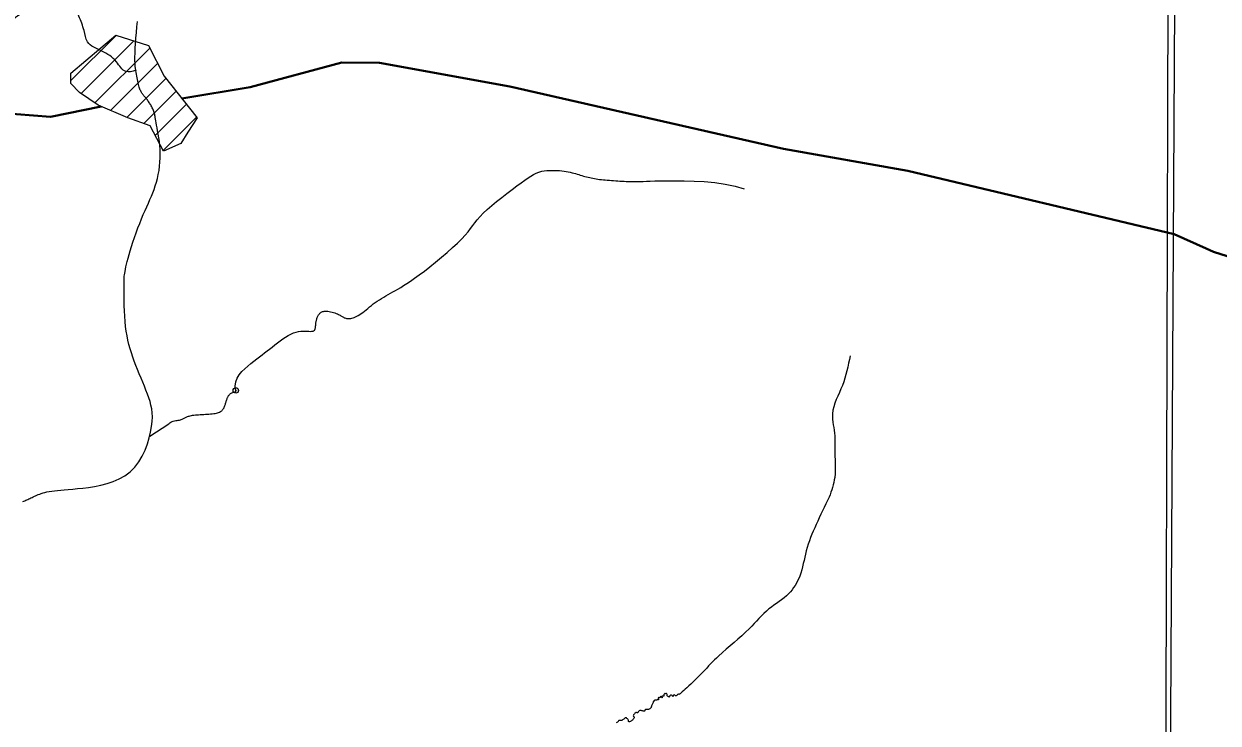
# Model space of a CAD drawing. Extents: x 553962 to 842807, y 8883888 to 9032388.
# Drawn here: x 605483 to 607668, y 8911165 to 8912445 of the extents above; entities that cross this region are included whole.
import ezdxf

# ---------------------------------------------------------------- set-up
doc = ezdxf.new("R2010")
doc.units = 0
doc.header["$LTSCALE"] = 20
doc.header["$PDMODE"] = 32
doc.header["$PDSIZE"] = 10
doc.layers.add('6', color=7, linetype='Continuous', lineweight=13)

msp = doc.modelspace()

# ---------------------------------------------------------------- linework, layer by layer
at = {"layer": '6'}
for p, q in [((605569.08, 8912340.76), (605651.93, 8912423.62)), ((605587.8, 8912317.06), (605684.28, 8912413.54)), ((605613, 8912299.83), (605713.62, 8912400.45)), ((605641.66, 8912286.07), (605727.85, 8912372.26)), ((605671.39, 8912273.37), (605742.89, 8912344.87)), ((605702.46, 8912262.02), (605761.64, 8912321.2)), ((605723.31, 8912240.44), (605780.4, 8912297.53)), ((605738.02, 8912212.72), (605799.15, 8912273.85)), ((605867.03, 8911770.62), (605868.98, 8911771.06))]:
    msp.add_line(p, q, dxfattribs=at)
for points in [[(607657.67, 8924743.35), (607574.22, 8909874.89), (607492.34, 8896026.67)], [(605723.95, 8912270.38), (605723.54, 8912272.98), (605723.18, 8912275.22), (605722.84, 8912277.2), (605722.47, 8912279.01), (605722.05, 8912280.74), (605721.55, 8912282.47), (605720.96, 8912284.21), (605720.3, 8912285.95), (605719.58, 8912287.7), (605718.8, 8912289.43), (605717.96, 8912291.15), (605717.08, 8912292.86), (605716.16, 8912294.54), (605715.21, 8912296.19), (605714.24, 8912297.82), (605713.24, 8912299.4), (605712.22, 8912300.96), (605711.19, 8912302.47), (605710.15, 8912303.95), (605709.1, 8912305.39), (605708.04, 8912306.78), (605706.99, 8912308.13), (605705.94, 8912309.45), (605704.9, 8912310.72), (605703.88, 8912311.97), (605702.88, 8912313.2), (605701.91, 8912314.41), (605700.97, 8912315.61), (605700.07, 8912316.81), (605699.21, 8912318.01), (605698.39, 8912319.24), (605697.61, 8912320.53), (605696.87, 8912321.91), (605696.15, 8912323.43), (605695.47, 8912325.09), (605694.8, 8912326.95), (605694.16, 8912329.03), (605693.54, 8912331.35), (605692.92, 8912333.89), (605692.32, 8912336.63), (605691.72, 8912339.54), (605691.13, 8912342.59), (605690.53, 8912345.75), (605689.92, 8912349), (605689.3, 8912352.31), (605688.68, 8912355.67), (605688.07, 8912359.19), (605687.51, 8912363.01), (605687.02, 8912367.26), (605686.64, 8912372.08), (605686.41, 8912377.58), (605686.34, 8912383.92), (605686.48, 8912391.21), (605686.83, 8912399.54), (605687.38, 8912408.73), (605688.08, 8912418.52), (605688.89, 8912428.69), (605689.78, 8912439), (605690.71, 8912449.19)], [(605581.15, 8911593.89), (605590.75, 8911594.94), (605601.18, 8911596.24), (605612.23, 8911597.94), (605623.65, 8911600.18), (605635.19, 8911603.11), (605646.6, 8911606.88), (605657.62, 8911611.63), (605668.01, 8911617.52), (605677.5, 8911624.69), (605685.9, 8911633.23), (605693.2, 8911642.89), (605699.46, 8911653.38), (605704.72, 8911664.39), (605709.04, 8911675.63), (605712.46, 8911686.79), (605715.02, 8911697.56), (605716.8, 8911707.65), (605717.82, 8911716.84), (605718.15, 8911725.19), (605717.87, 8911732.89), (605717.02, 8911740.07), (605715.67, 8911746.92), (605713.88, 8911753.58), (605711.72, 8911760.22), (605709.24, 8911766.99), (605706.52, 8911774.03), (605703.6, 8911781.32), (605700.54, 8911788.79), (605697.4, 8911796.41), (605694.23, 8911804.12), (605691.08, 8911811.87), (605688.02, 8911819.6), (605685.09, 8911827.26), (605682.35, 8911834.83), (605679.81, 8911842.35), (605677.47, 8911849.9), (605675.35, 8911857.56), (605673.46, 8911865.4), (605671.8, 8911873.5), (605670.37, 8911881.94), (605669.2, 8911890.78), (605668.27, 8911900.07), (605667.57, 8911909.63), (605667.06, 8911919.24), (605666.72, 8911928.7), (605666.5, 8911937.79), (605666.39, 8911946.29), (605666.34, 8911953.99), (605666.32, 8911960.67), (605666.32, 8911966.2), (605666.34, 8911970.71), (605666.39, 8911974.41), (605666.49, 8911977.52), (605666.65, 8911980.26), (605666.89, 8911982.83), (605667.22, 8911985.44), (605667.67, 8911988.32), (605668.23, 8911991.64), (605668.95, 8911995.44), (605669.83, 8911999.76), (605670.91, 8912004.59), (605672.21, 8912009.97), (605673.75, 8912015.9), (605675.56, 8912022.4), (605677.67, 8912029.49), (605680.07, 8912037.16), (605682.75, 8912045.28), (605685.64, 8912053.73), (605688.7, 8912062.35), (605691.88, 8912071), (605695.13, 8912079.53), (605698.4, 8912087.8), (605701.64, 8912095.67), (605704.81, 8912103.03), (605707.88, 8912109.95), (605710.85, 8912116.53), (605713.69, 8912122.89), (605716.41, 8912129.12), (605718.97, 8912135.33), (605721.37, 8912141.62), (605723.6, 8912148.11), (605725.63, 8912154.87), (605727.45, 8912161.89), (605729.04, 8912169.12), (605730.36, 8912176.52), (605731.41, 8912184.05), (605732.15, 8912191.67), (605732.57, 8912199.33), (605732.64, 8912206.99), (605732.36, 8912214.6), (605731.77, 8912222.09), (605730.95, 8912229.36), (605729.97, 8912236.33), (605728.9, 8912242.92), (605727.8, 8912249.04), (605726.75, 8912254.61), (605725.82, 8912259.53), (605725.06, 8912263.75), (605724.45, 8912267.34), (605723.95, 8912270.38)], [(606145.65, 8911947.04), (606149.83, 8911949.43), (606154.11, 8911951.83), (606158.47, 8911954.23), (606162.92, 8911956.68), (606167.58, 8911959.29), (606172.57, 8911962.17), (606177.99, 8911965.45), (606183.99, 8911969.26), (606190.66, 8911973.73), (606198.15, 8911978.97), (606206.56, 8911985.12), (606215.95, 8911992.25), (606226.08, 8912000.17), (606236.61, 8912008.64), (606247.24, 8912017.43), (606257.64, 8912026.31), (606267.49, 8912035.03), (606276.48, 8912043.36), (606284.29, 8912051.05), (606290.71, 8912057.95), (606295.98, 8912064.18), (606300.47, 8912069.91), (606304.54, 8912075.35), (606308.53, 8912080.69), (606312.82, 8912086.11), (606317.75, 8912091.8), (606323.7, 8912097.96), (606330.9, 8912104.71), (606339.15, 8912111.91), (606348.14, 8912119.38), (606357.55, 8912126.91), (606367.06, 8912134.31), (606376.36, 8912141.37), (606385.14, 8912147.9), (606393.08, 8912153.71), (606399.95, 8912158.64), (606405.84, 8912162.74), (606410.95, 8912166.09), (606415.45, 8912168.78)], [(606415.45, 8912168.78), (606419.54, 8912170.9), (606423.39, 8912172.54), (606427.19, 8912173.79), (606431.13, 8912174.73), (606435.34, 8912175.44), (606439.8, 8912175.95), (606444.43, 8912176.28), (606449.15, 8912176.42), (606453.9, 8912176.41), (606458.61, 8912176.25), (606463.19, 8912175.96), (606467.58, 8912175.55), (606471.72, 8912175.04), (606475.61, 8912174.44), (606479.3, 8912173.75), (606482.79, 8912173), (606486.12, 8912172.2), (606489.32, 8912171.36), (606492.42, 8912170.5), (606495.43, 8912169.62), (606498.39, 8912168.74), (606501.3, 8912167.87), (606504.18, 8912167.02), (606507.04, 8912166.18), (606509.88, 8912165.37), (606512.72, 8912164.59), (606515.57, 8912163.85), (606518.44, 8912163.16), (606521.33, 8912162.52), (606524.26, 8912161.93), (606527.25, 8912161.39), (606530.3, 8912160.89), (606533.44, 8912160.43), (606536.67, 8912160), (606540, 8912159.61), (606543.46, 8912159.25), (606547.04, 8912158.91), (606550.74, 8912158.59), (606554.52, 8912158.3)], [(606554.52, 8912158.3), (606558.36, 8912158.02), (606562.24, 8912157.75), (606566.14, 8912157.49), (606570.04, 8912157.24), (606573.9, 8912156.99), (606577.72, 8912156.75), (606581.49, 8912156.51), (606585.23, 8912156.3), (606588.95, 8912156.12), (606592.65, 8912155.97), (606596.36, 8912155.88), (606600.06, 8912155.85), (606603.79, 8912155.88), (606607.59, 8912155.99), (606611.72, 8912156.17), (606616.48, 8912156.38), (606622.16, 8912156.63), (606629.07, 8912156.88), (606637.51, 8912157.13), (606647.78, 8912157.34), (606660.17, 8912157.52), (606674.86, 8912157.6), (606691.45, 8912157.46), (606709.41, 8912156.92), (606728.22, 8912155.82), (606747.35, 8912154), (606766.28, 8912151.28), (606784.47, 8912147.5), (606801.41, 8912142.49)], [(606052.22, 8911915.56), (606054.6, 8911914.71), (606056.76, 8911913.84), (606058.64, 8911912.97), (606060.28, 8911912.11), (606061.73, 8911911.27), (606063.03, 8911910.44), (606064.24, 8911909.65), (606065.4, 8911908.88), (606066.58, 8911908.16), (606067.81, 8911907.48), (606069.14, 8911906.86), (606070.57, 8911906.31), (606072.1, 8911905.84), (606073.73, 8911905.48), (606075.46, 8911905.23), (606077.28, 8911905.12), (606079.18, 8911905.16), (606081.17, 8911905.38), (606083.24, 8911905.77), (606085.4, 8911906.36), (606087.65, 8911907.15), (606089.99, 8911908.15), (606092.42, 8911909.35), (606094.95, 8911910.78), (606097.58, 8911912.43), (606100.32, 8911914.32), (606103.17, 8911916.44), (606106.13, 8911918.75), (606109.19, 8911921.23), (606112.36, 8911923.82), (606115.64, 8911926.49), (606119.03, 8911929.21), (606122.52, 8911931.92), (606126.12, 8911934.59), (606129.83, 8911937.19), (606133.64, 8911939.72), (606137.54, 8911942.19), (606141.55, 8911944.63), (606145.65, 8911947.04)], [(606015.71, 8911885.1), (606016.09, 8911886.02), (606016.38, 8911887.01), (606016.61, 8911888.08), (606016.78, 8911889.21), (606016.91, 8911890.38), (606017.02, 8911891.6), (606017.11, 8911892.85), (606017.2, 8911894.12), (606017.31, 8911895.4), (606017.44, 8911896.68), (606017.6, 8911897.96), (606017.8, 8911899.23), (606018.03, 8911900.51), (606018.3, 8911901.79), (606018.62, 8911903.07), (606018.98, 8911904.35), (606019.39, 8911905.62), (606019.86, 8911906.9), (606020.38, 8911908.16), (606020.96, 8911909.41), (606021.6, 8911910.62), (606022.32, 8911911.79), (606023.1, 8911912.92), (606023.95, 8911913.98), (606024.88, 8911914.97), (606025.89, 8911915.88), (606027, 8911916.69), (606028.23, 8911917.4), (606029.6, 8911917.99), (606031.13, 8911918.44), (606032.84, 8911918.74), (606034.75, 8911918.88), (606036.87, 8911918.85), (606039.22, 8911918.63), (606041.74, 8911918.25), (606044.37, 8911917.73), (606047.04, 8911917.09), (606049.67, 8911916.36), (606052.22, 8911915.56)], [(605870.77, 8911773.71), (605869.95, 8911781.73), (605870.97, 8911789.13), (605873.54, 8911795.96), (605877.33, 8911802.26), (605882.05, 8911808.07), (605887.39, 8911813.43), (605893.03, 8911818.39), (605898.67, 8911822.99), (605904.06, 8911827.28), (605909.19, 8911831.3), (605914.12, 8911835.12), (605918.9, 8911838.79), (605923.57, 8911842.37), (605928.2, 8911845.91), (605932.82, 8911849.47), (605937.51, 8911853.11), (605942.29, 8911856.85), (605947.15, 8911860.64), (605952.06, 8911864.37), (605957, 8911867.95), (605961.93, 8911871.3), (605966.84, 8911874.31), (605971.69, 8911876.89), (605976.45, 8911878.96), (605981.1, 8911880.44), (605985.6, 8911881.41), (605989.9, 8911881.96), (605993.96, 8911882.19), (605997.73, 8911882.19), (606001.18, 8911882.07), (606004.27, 8911881.91), (606006.94, 8911881.83), (606009.18, 8911881.88), (606011.01, 8911882.1), (606012.48, 8911882.45), (606013.64, 8911882.94), (606014.54, 8911883.55), (606015.21, 8911884.28), (606015.71, 8911885.1)], [(605868.98, 8911771.06), (605870.83, 8911771.33), (605870.77, 8911773.71)], [(605830.46, 8911731.3), (605833.03, 8911731.7), (605835.39, 8911732.18), (605837.52, 8911732.73), (605839.43, 8911733.37), (605841.13, 8911734.07), (605842.64, 8911734.85), (605843.98, 8911735.7), (605845.16, 8911736.62), (605846.2, 8911737.59), (605847.12, 8911738.62), (605847.93, 8911739.71), (605848.65, 8911740.85), (605849.29, 8911742.03), (605849.87, 8911743.26), (605850.39, 8911744.53), (605850.87, 8911745.83), (605851.32, 8911747.17), (605851.76, 8911748.54), (605852.2, 8911749.94), (605852.64, 8911751.35), (605853.08, 8911752.75), (605853.52, 8911754.15), (605853.96, 8911755.52), (605854.4, 8911756.85), (605854.84, 8911758.12), (605855.27, 8911759.33), (605855.71, 8911760.46), (605856.17, 8911761.52), (605856.66, 8911762.52), (605857.19, 8911763.47), (605857.8, 8911764.38), (605858.49, 8911765.26), (605859.27, 8911766.12), (605860.18, 8911766.97), (605861.22, 8911767.81), (605862.4, 8911768.62), (605863.76, 8911769.38), (605865.29, 8911770.06), (605867.03, 8911770.62)], [(605713.72, 8911690.03), (605748.46, 8911712.28), (605750.11, 8911714.29), (605752.04, 8911715.81), (605754.18, 8911716.91), (605756.47, 8911717.68), (605758.83, 8911718.21), (605761.19, 8911718.57), (605763.5, 8911718.84), (605765.67, 8911719.12), (605767.66, 8911719.46), (605769.47, 8911719.87), (605771.12, 8911720.35), (605772.64, 8911720.87), (605774.05, 8911721.44), (605775.36, 8911722.03), (605776.61, 8911722.65), (605777.8, 8911723.28), (605778.98, 8911723.91), (605780.16, 8911724.53), (605781.39, 8911725.14), (605782.7, 8911725.73), (605784.13, 8911726.29), (605785.72, 8911726.82), (605787.5, 8911727.3), (605789.52, 8911727.73), (605791.78, 8911728.12), (605794.28, 8911728.45), (605796.98, 8911728.74), (605799.85, 8911729), (605802.85, 8911729.23), (605805.95, 8911729.43), (605809.11, 8911729.63), (605812.31, 8911729.81), (605815.51, 8911730), (605818.68, 8911730.2), (605821.79, 8911730.42), (605824.81, 8911730.67), (605827.71, 8911730.96), (605830.46, 8911731.3)], [(605481.32, 8911570.2), (605483.08, 8911570.97), (605484.86, 8911571.77), (605486.66, 8911572.59), (605488.49, 8911573.44), (605490.32, 8911574.31), (605492.18, 8911575.19), (605494.06, 8911576.08), (605495.99, 8911577), (605497.98, 8911577.93), (605500.05, 8911578.89), (605502.2, 8911579.87), (605504.46, 8911580.88), (605506.83, 8911581.91), (605509.35, 8911582.97), (605512.03, 8911584.03), (605514.93, 8911585.09), (605518.08, 8911586.12), (605521.51, 8911587.1), (605525.28, 8911588.02), (605529.4, 8911588.85), (605533.94, 8911589.58), (605538.92, 8911590.19), (605544.4, 8911590.73), (605550.43, 8911591.24), (605557.06, 8911591.77), (605564.36, 8911592.35), (605572.37, 8911593.05), (605581.15, 8911593.89)], [(606652.9, 8911213.77), (606651.75, 8911214.27), (606650.82, 8911213.83), (606650.4, 8911212.73), (606651.25, 8911212.17), (606651.35, 8911211.17), (606650.25, 8911211.3), (606649.87, 8911212.4), (606649.37, 8911213.3), (606648.45, 8911213.88), (606647.63, 8911212.96), (606647.35, 8911211.79), (606646.5, 8911211.06), (606645.35, 8911210.87), (606644.38, 8911211.37), (606643.63, 8911210.57), (606643.66, 8911209.5), (606644.18, 8911208.57), (606644.33, 8911207.57), (606643.21, 8911207.27), (606641.88, 8911207.1), (606640.81, 8911207.01), (606639.51, 8911206.96), (606637.86, 8911206.54), (606636.49, 8911205.9), (606635.44, 8911204.47), (606634.79, 8911203.48), (606634.32, 8911202.35), (606633.92, 8911201.4), (606633.27, 8911199.88), (606632.94, 8911198.76), (606632.39, 8911197.56), (606631.77, 8911196.33), (606631.39, 8911195.26), (606631.19, 8911194.26), (606630.69, 8911193.11), (606629.92, 8911192.29), (606629.19, 8911191.57), (606628.27, 8911190.79), (606627.17, 8911190.17), (606625.97, 8911189.8), (606624.95, 8911189.66), (606623.85, 8911189.48), (606622.58, 8911189.49), (606621.33, 8911189.82), (606620.3, 8911189.4), (606619.63, 8911188.65), (606619.25, 8911187.45), (606618.51, 8911186.55), (606617.31, 8911186.61), (606616.13, 8911186.73), (606614.96, 8911187.14), (606613.96, 8911187.42), (606612.86, 8911187.55), (606611.27, 8911187.68), (606610.07, 8911187.58), (606608.99, 8911187.41), (606608.32, 8911186.56), (606607.42, 8911185.61), (606606.9, 8911184.59), (606606.25, 8911183.72), (606605.15, 8911183.62), (606604.15, 8911184.07), (606603.08, 8911183.9), (606602.1, 8911183.46), (606601.05, 8911182.63), (606600.43, 8911181.84), (606599.63, 8911181.04), (606598.93, 8911180.14), (606598.43, 8911179.07), (606598.25, 8911177.99), (606598.7, 8911177.07), (606599.6, 8911176.29), (606599.75, 8911175.16), (606599.63, 8911174.14), (606599.18, 8911173.19), (606598.53, 8911172.34), (606597.35, 8911171.09), (606596.53, 8911170.1), (606595.75, 8911169.3), (606594.93, 8911168.65), (606593.91, 8911168.08), (606592.91, 8911167.63), (606591.58, 8911167.16), (606590.58, 8911166.99), (606589.54, 8911167.74), (606589.36, 8911168.82), (606589.26, 8911169.95), (606588.61, 8911170.85), (606588.24, 8911171.82), (606587.54, 8911172.63), (606586.64, 8911173.28), (606585.87, 8911174.16), (606584.62, 8911174.69), (606583.62, 8911174.34), (606582.67, 8911173.49), (606581.6, 8911172.72), (606580.83, 8911172.05), (606579.95, 8911171.43), (606578.75, 8911170.43), (606577.48, 8911169.51)], [(606684.97, 8911219.62), (606684.38, 8911219.16), (606683.65, 8911218.17), (606683.08, 8911217.29), (606682.06, 8911216.9), (606681.28, 8911217.57), (606680.28, 8911217.98), (606679.34, 8911217.13), (606678.44, 8911216.26), (606677.74, 8911215.51), (606676.79, 8911214.94), (606675.76, 8911214.77), (606674.79, 8911215.17), (606673.99, 8911215.8), (606673.14, 8911216.48), (606672.02, 8911215.95), (606671.37, 8911214.71), (606671.14, 8911213.68), (606670.05, 8911214.01), (606669.3, 8911215.26), (606668.4, 8911215.82), (606667.25, 8911215.82), (606666.15, 8911215.6), (606665.35, 8911214.93), (606664.73, 8911213.8), (606664.45, 8911212.65), (606663.7, 8911211.96), (606663.16, 8911212.96), (606662.01, 8911213.64), (606660.88, 8911214.04), (606660.11, 8911214.94), (606660.06, 8911215.94), (606660.01, 8911217), (606659.61, 8911218.02), (606658.99, 8911219.07), (606657.92, 8911218.83), (606656.97, 8911218.46), (606655.92, 8911219.11), (606655.09, 8911218.46), (606654.42, 8911217.29), (606654.32, 8911215.99), (606654.32, 8911214.79), (606654.09, 8911213.76), (606652.9, 8911213.77)], [(606577.48, 8911169.51), (606576.28, 8911169.26), (606575.18, 8911169.29), (606574.16, 8911169.65), (606573.06, 8911169.77), (606572.01, 8911169.45), (606571.29, 8911168.73), (606570.64, 8911167.61), (606570.14, 8911166.66), (606569.24, 8911166.16), (606566.84, 8911165.07)]]:
    msp.add_lwpolyline(points, dxfattribs=at)
for points in [[(607600.79, 8920952.39), (596639.85, 8920989.8), (596608.84, 8909934.36), (607569.77, 8909894.88)], [(605651.21, 8912423.84), (605711.25, 8912405.14), (605739.58, 8912349.04), (605800.19, 8912272.55), (605783.19, 8912246.49), (605770.16, 8912225.52), (605738.44, 8912211.92), (605714.09, 8912257.82), (605673.3, 8912272.55), (605618.93, 8912295.78), (605584.94, 8912319.01), (605569.08, 8912335.45), (605569.08, 8912354.14)]]:
    msp.add_lwpolyline(points, close=True, dxfattribs=at)
at = {"layer": '6', "lineweight": 40}
for points in [[(605772.19, 8912307.88), (605897.32, 8912328.7), (606065.09, 8912373.89), (606133.68, 8912373.29), (606372.03, 8912330.1), (606873.19, 8912216.06), (607100.6, 8912175.7), (607587.96, 8912059.93)], [(604543.92, 8912340.6), (605101.37, 8912305.39), (605375.6, 8912286.57), (605531.9, 8912274.25), (605624.45, 8912293.42)], [(607587.96, 8912059.93), (607646.87, 8912033.46), (607660.12, 8912027.51), (607685.1, 8912019.44), (607700.32, 8912012.38), (607729.39, 8912007.22), (607733.21, 8912006.72)]]:
    msp.add_lwpolyline(points, dxfattribs=at)
at = {"layer": '6'}
for points in [[(605688.25, 8912359.72), (605669.54, 8912357.38), (605652.38, 8912375.32), (605625.87, 8912394.81), (605599.36, 8912411.96), (605593.13, 8912432.24), (605583.77, 8912458.75), (605570.51, 8912487.6), (605557.26, 8912502.41), (605537.77, 8912503.97), (605520.61, 8912493.05), (605487.08, 8912470.44), (605455.9, 8912447.83), (605418.47, 8912429.9), (605375.59, 8912414.3), (605338.16, 8912411.96), (605306.19, 8912426), (605281.24, 8912447.05), (605260.19, 8912472), (605211.85, 8912493.83), (605164.28, 8912493.83), (605122.18, 8912485.26), (605105.03, 8912494.61), (605090.99, 8912520.34), (605076.96, 8912543.74), (605044.99, 8912559.33), (605006.78, 8912581.16), (604956.88, 8912602.21), (604918.99, 8912627.17), (604912.36, 8912633.35), (604884, 8912664.45), (604871.65, 8912675.43), (604854.95, 8912690.53), (604834.6, 8912703.34), (604830.02, 8912706.54), (604821.27, 8912710.01)], [(606994.94, 8911837), (606980.91, 8911782.85), (606962.86, 8911730.7), (606966.87, 8911690.58), (606966.87, 8911666.52), (606966.87, 8911614.37), (606956.85, 8911578.27)], [(606956.85, 8911578.27), (606932.79, 8911528.13), (606914.75, 8911479.99), (606902.72, 8911433.86), (606882.68, 8911401.77), (606846.59, 8911373.69), (606810.51, 8911337.59), (606754.38, 8911287.44), (606696.24, 8911229.28), (606684.97, 8911219.62)]]:
    msp.add_spline(points, degree=3, dxfattribs=at)
msp.add_point((605870.77, 8911773.71), dxfattribs=at)

doc.saveas('drawing.dxf')
